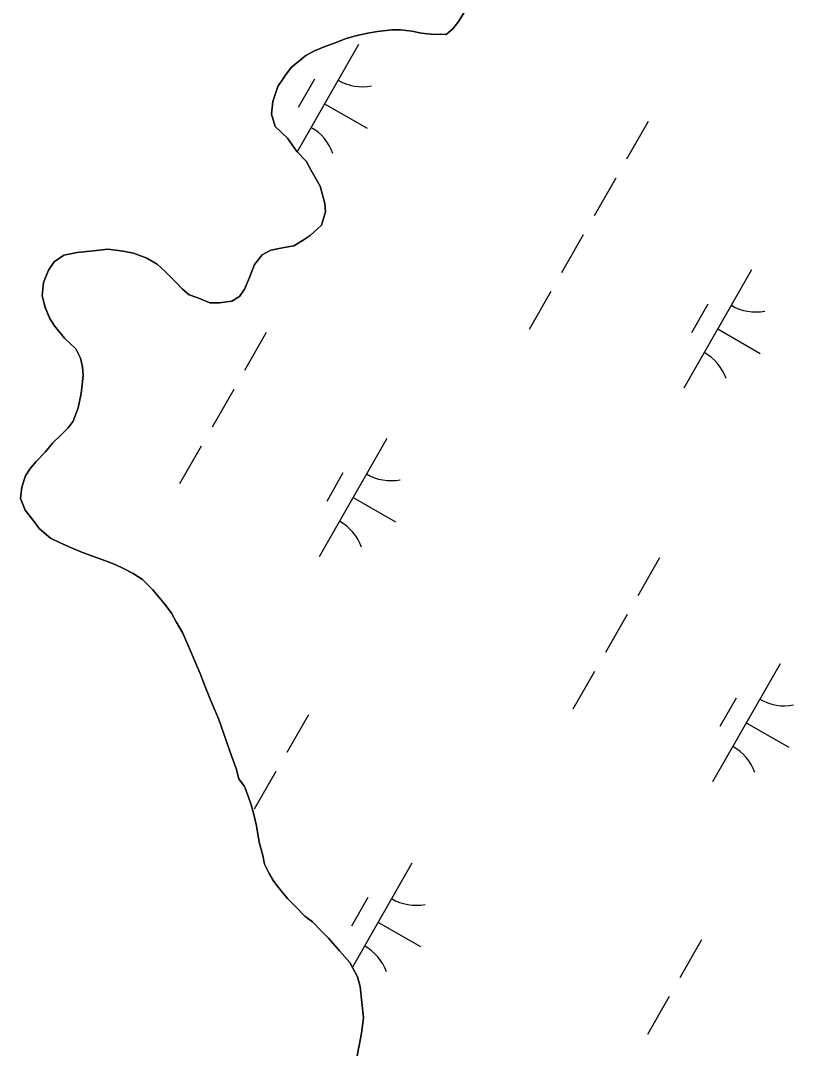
# Model space of a CAD drawing. Extents: x 3930721 to 3950824, y 220441 to 242861.
# Drawn here: x 3947005 to 3947288.7, y 234628.5 to 235006.1 of the extents above; entities that cross this region are included whole.
import ezdxf

# ---------------------------------------------------------------- set-up
doc = ezdxf.new("R2010")
doc.units = 0
doc.layers.add('V-TOPO-SHOR', color=7, linetype='Continuous')
doc.layers.add('V-WETL-SWMP', color=7, linetype='Continuous')

msp = doc.modelspace()

# ---------------------------------------------------------------- linework, layer by layer
at = {"layer": 'V-TOPO-SHOR'}
for points in [[(3947169.05, 235011.12), (3947165.84, 235005.92), (3947163.7, 235003.15), (3947161.23, 235001.08), (3947155.63, 235001.16), (3947152.13, 235001.55), (3947148.64, 235002.3), (3947144.45, 235002.71), (3947141.3, 235002.75), (3947136.05, 235002.11)], [(3947136.05, 235002.11), (3947132.54, 235001.46), (3947127.98, 235000.47), (3947124.12, 234999.47), (3947120.25, 234997.78), (3947117.08, 234996.77), (3947112.86, 234995.08), (3947109.69, 234993.37), (3947104.39, 234988.89), (3947102.25, 234986.12), (3947099.4, 234981.96), (3947097.57, 234976.39), (3947097.16, 234971.84), (3947098.5, 234967.28), (3947102.99, 234963.02), (3947106.43, 234958.08), (3947109.88, 234954.53), (3947111.58, 234951.36), (3947115, 234945.37), (3947116.67, 234939.05), (3947116.98, 234935.9), (3947115.51, 234931.02), (3947111.26, 234927.22), (3947108.79, 234925.51), (3947105.27, 234923.46), (3947101.76, 234922.8), (3947096.85, 234921.82), (3947093.68, 234920.11), (3947090.83, 234916.65), (3947089.02, 234911.77), (3947087.21, 234907.6), (3947085.43, 234904.83), (3947082.61, 234903.11), (3947078.05, 234902.47), (3947074.55, 234902.52), (3947070.03, 234904.33), (3947066.89, 234905.42), (3947064.47, 234907.55), (3947061.71, 234910.39), (3947058.26, 234913.93), (3947055.15, 234916.77), (3947051.33, 234918.92), (3947046.46, 234920.74), (3947042.62, 234921.49), (3947037.03, 234922.26), (3947031.77, 234921.63), (3947025.81, 234921.01), (3947020.9, 234920.03), (3947017.38, 234917.62), (3947015.23, 234914.5), (3947013.43, 234909.98), (3947013.01, 234905.09), (3947014, 234900.88), (3947015.7, 234897), (3947017.41, 234894.18), (3947021.2, 234889.58), (3947025.35, 234885.68), (3947027.05, 234882.16), (3947027.71, 234879), (3947028.02, 234875.85), (3947027.23, 234869.21), (3947026.11, 234863.98), (3947024.3, 234859.1), (3947022.51, 234856.68), (3947020.03, 234854.26), (3947016.84, 234851.16), (3947014, 234847.7), (3947010.8, 234844.24), (3947008.67, 234841.82), (3947006.89, 234839.05), (3947005.43, 234834.86), (3947005.03, 234830.67), (3947006.72, 234826.45), (3947009.47, 234822.92), (3947011.88, 234819.73), (3947016.03, 234816.18), (3947019.5, 234814.39), (3947023.68, 234812.58), (3947027.16, 234811.14), (3947033.08, 234808.96), (3947036.21, 234807.87), (3947040.04, 234806.42), (3947042.82, 234804.98), (3947046.29, 234803.18), (3947049.76, 234801.04), (3947053.56, 234797.14), (3947058.39, 234791.48), (3947060.45, 234788.65), (3947062.16, 234785.48), (3947064.55, 234781.25), (3947067.6, 234774.21), (3947068.96, 234771.05), (3947071, 234766.47), (3947072.69, 234761.9), (3947074.38, 234757.68), (3947075.74, 234754.51), (3947077.77, 234749.59), (3947079.45, 234744.67), (3947080.8, 234740.8), (3947082.49, 234736.23), (3947084.18, 234731.66)], [(3947084.18, 234731.66), (3947085.18, 234727.8), (3947087.24, 234724.97), (3947088.6, 234721.46), (3947089.6, 234718.29), (3947090.61, 234714.78), (3947091.6, 234710.57), (3947092.57, 234704.61), (3947093.9, 234699.7), (3947094.56, 234696.54), (3947096.26, 234693.02), (3947097.97, 234690.19), (3947100.73, 234686.66), (3947103.14, 234683.83), (3947105.9, 234680.99), (3947109.35, 234677.45), (3947112.12, 234675.31), (3947115.58, 234671.77), (3947117.99, 234669.29), (3947122.13, 234664.68), (3947125.92, 234660.44), (3947128.65, 234655.15), (3947129.65, 234651.64), (3947130.27, 234645.68), (3947130.9, 234640.08), (3947130.12, 234634.49), (3947129.36, 234629.95), (3947128.61, 234626.11)]]:
    msp.add_lwpolyline(points, dxfattribs=at)
at = {"layer": 'V-WETL-SWMP'}
for p, q in [((3947165.84, 235005.92), (3947169.05, 235011.12)), ((3947163.7, 235003.15), (3947165.84, 235005.92)), ((3947132.54, 235001.46), (3947136.05, 235002.11)), ((3947136.05, 235002.11), (3947141.3, 235002.74)), ((3947141.3, 235002.74), (3947144.45, 235002.7)), ((3947144.45, 235002.7), (3947148.65, 235002.3)), ((3947148.65, 235002.3), (3947152.13, 235001.55)), ((3947152.13, 235001.55), (3947155.63, 235001.16)), ((3947161.22, 235001.08), (3947163.7, 235003.15)), ((3947117.08, 234996.77), (3947120.25, 234997.78)), ((3947120.25, 234997.78), (3947124.12, 234999.47)), ((3947124.12, 234999.47), (3947127.98, 235000.47)), ((3947127.98, 235000.47), (3947132.54, 235001.46)), ((3947155.63, 235001.16), (3947161.22, 235001.08)), ((3947129.01, 234997.29), (3947106.5, 234958)), ((3947109.69, 234993.37), (3947112.86, 234995.08)), ((3947112.86, 234995.08), (3947117.08, 234996.77)), ((3947104.39, 234988.89), (3947109.69, 234993.37)), ((3947102.25, 234986.12), (3947104.39, 234988.89)), ((3947099.4, 234981.96), (3947102.25, 234986.12)), ((3947112.87, 234984.64), (3947106.9, 234974.23)), ((3947097.57, 234976.39), (3947099.4, 234981.96)), ((3947097.16, 234971.84), (3947097.57, 234976.39)), ((3947116.58, 234975.6), (3947132.2, 234966.66)), ((3947098.5, 234967.28), (3947097.16, 234971.84)), ((3947235.38, 234969.13), (3947227.42, 234955.24)), ((3947102.99, 234963.02), (3947098.5, 234967.28)), ((3947106.43, 234958.08), (3947102.99, 234963.02)), ((3947109.88, 234954.53), (3947106.43, 234958.08)), ((3947111.58, 234951.36), (3947109.88, 234954.53)), ((3947115, 234945.37), (3947111.58, 234951.36)), ((3947116.67, 234939.05), (3947115, 234945.37)), ((3947223.45, 234948.3), (3947215.5, 234934.42)), ((3947116.98, 234935.9), (3947116.67, 234939.05)), ((3947115.51, 234931.02), (3947116.98, 234935.9)), ((3947111.26, 234927.22), (3947115.51, 234931.02)), ((3947108.79, 234925.51), (3947111.26, 234927.22)), ((3947211.52, 234927.48), (3947203.57, 234913.59)), ((3947031.77, 234921.63), (3947037.03, 234922.26)), ((3947037.03, 234922.26), (3947042.62, 234921.49)), ((3947096.85, 234921.82), (3947101.76, 234922.8)), ((3947101.76, 234922.8), (3947105.27, 234923.46)), ((3947105.27, 234923.46), (3947108.79, 234925.51)), ((3947017.38, 234917.62), (3947020.91, 234920.03)), ((3947020.91, 234920.03), (3947025.82, 234921.01)), ((3947025.82, 234921.01), (3947031.77, 234921.63)), ((3947042.62, 234921.49), (3947046.45, 234920.74)), ((3947046.45, 234920.74), (3947051.33, 234918.92)), ((3947051.33, 234918.92), (3947055.15, 234916.77)), ((3947090.83, 234916.65), (3947093.68, 234920.11)), ((3947093.68, 234920.11), (3947096.85, 234921.82)), ((3947015.23, 234914.5), (3947017.38, 234917.62)), ((3947055.15, 234916.77), (3947058.26, 234913.93)), ((3947089.02, 234911.77), (3947090.83, 234916.65)), ((3947013.43, 234909.98), (3947015.23, 234914.5)), ((3947058.26, 234913.93), (3947061.71, 234910.39)), ((3947087.21, 234907.6), (3947089.02, 234911.77)), ((3947273.35, 234914.63), (3947248.5, 234871.24)), ((3947013.01, 234905.09), (3947013.43, 234909.98)), ((3947061.71, 234910.39), (3947064.47, 234907.55)), ((3947064.47, 234907.55), (3947066.89, 234905.42)), ((3947085.43, 234904.83), (3947087.21, 234907.6)), ((3947014, 234900.87), (3947013.01, 234905.09)), ((3947066.89, 234905.42), (3947070.03, 234904.33)), ((3947070.03, 234904.33), (3947074.55, 234902.52)), ((3947082.61, 234903.11), (3947085.43, 234904.83)), ((3947199.59, 234906.65), (3947191.64, 234892.77)), ((3947015.7, 234897), (3947014, 234900.87)), ((3947074.55, 234902.52), (3947078.05, 234902.47)), ((3947078.05, 234902.47), (3947082.61, 234903.11)), ((3947257.21, 234901.98), (3947251.25, 234891.56)), ((3947017.41, 234894.18), (3947015.7, 234897)), ((3947021.2, 234889.58), (3947017.41, 234894.18)), ((3947260.92, 234892.93), (3947276.54, 234883.99)), ((3947025.35, 234885.68), (3947021.2, 234889.58)), ((3947095.21, 234891.58), (3947087.26, 234877.69)), ((3947027.05, 234882.16), (3947025.35, 234885.68)), ((3947027.71, 234879), (3947027.05, 234882.16)), ((3947028.02, 234875.85), (3947027.71, 234879)), ((3947027.23, 234869.21), (3947028.02, 234875.85)), ((3947083.29, 234870.75), (3947075.33, 234856.87)), ((3947026.11, 234863.98), (3947027.23, 234869.21)), ((3947024.3, 234859.1), (3947026.11, 234863.98)), ((3947022.51, 234856.68), (3947024.3, 234859.1)), ((3947020.03, 234854.26), (3947022.51, 234856.68)), ((3947014, 234847.7), (3947016.84, 234851.16)), ((3947016.84, 234851.16), (3947020.03, 234854.26)), ((3947139.48, 234852.74), (3947114.63, 234809.35)), ((3947010.8, 234844.24), (3947014, 234847.7)), ((3947071.36, 234849.92), (3947063.41, 234836.04)), ((3947008.67, 234841.82), (3947010.8, 234844.24)), ((3947006.89, 234839.04), (3947008.67, 234841.82)), ((3947123.34, 234840.08), (3947117.38, 234829.67)), ((3947005.43, 234834.86), (3947006.89, 234839.04)), ((3947005.03, 234830.67), (3947005.43, 234834.86)), ((3947006.72, 234826.45), (3947005.03, 234830.67)), ((3947127.06, 234831.04), (3947142.68, 234822.1)), ((3947009.47, 234822.92), (3947006.72, 234826.45)), ((3947011.88, 234819.74), (3947009.47, 234822.92)), ((3947016.03, 234816.18), (3947011.88, 234819.74)), ((3947019.5, 234814.39), (3947016.03, 234816.18)), ((3947023.68, 234812.58), (3947019.5, 234814.39)), ((3947027.16, 234811.14), (3947023.68, 234812.58)), ((3947033.08, 234808.96), (3947027.16, 234811.14)), ((3947036.21, 234807.87), (3947033.08, 234808.96)), ((3947040.04, 234806.42), (3947036.21, 234807.87)), ((3947042.82, 234804.98), (3947040.04, 234806.42)), ((3947239.55, 234808.91), (3947231.6, 234795.03)), ((3947046.29, 234803.18), (3947042.82, 234804.98)), ((3947049.77, 234801.04), (3947046.29, 234803.18)), ((3947053.56, 234797.14), (3947049.77, 234801.04)), ((3947058.39, 234791.48), (3947053.56, 234797.14)), ((3947060.45, 234788.65), (3947058.39, 234791.48)), ((3947062.15, 234785.48), (3947060.45, 234788.65)), ((3947227.63, 234788.08), (3947219.68, 234774.2)), ((3947064.55, 234781.25), (3947062.15, 234785.48)), ((3947067.6, 234774.21), (3947064.55, 234781.25)), ((3947068.96, 234771.05), (3947067.6, 234774.21)), ((3947071, 234766.47), (3947068.96, 234771.05)), ((3947283.82, 234770.07), (3947258.97, 234726.68)), ((3947072.69, 234761.9), (3947071, 234766.47)), ((3947215.7, 234767.26), (3947207.75, 234753.37)), ((3947074.38, 234757.68), (3947072.69, 234761.9)), ((3947075.74, 234754.51), (3947074.38, 234757.68)), ((3947267.68, 234757.42), (3947261.72, 234747.01)), ((3947077.77, 234749.59), (3947075.74, 234754.51)), ((3947079.46, 234744.67), (3947077.77, 234749.59)), ((3947110.66, 234751.36), (3947102.71, 234737.48)), ((3947271.4, 234748.38), (3947287.02, 234739.43)), ((3947080.8, 234740.8), (3947079.46, 234744.67)), ((3947082.49, 234736.23), (3947080.8, 234740.8)), ((3947084.18, 234731.66), (3947082.49, 234736.23)), ((3947085.18, 234727.8), (3947084.18, 234731.66)), ((3947098.73, 234730.53), (3947090.78, 234716.65)), ((3947087.24, 234724.97), (3947085.18, 234727.8)), ((3947088.59, 234721.46), (3947087.24, 234724.97)), ((3947089.6, 234718.29), (3947088.59, 234721.46)), ((3947090.6, 234714.78), (3947089.6, 234718.29)), ((3947091.6, 234710.57), (3947090.6, 234714.78)), ((3947092.57, 234704.61), (3947091.6, 234710.57)), ((3947093.9, 234699.7), (3947092.57, 234704.61)), ((3947094.56, 234696.54), (3947093.9, 234699.7)), ((3947096.26, 234693.02), (3947094.56, 234696.54)), ((3947148.63, 234696.86), (3947126.8, 234658.74)), ((3947097.98, 234690.19), (3947096.26, 234693.02)), ((3947100.73, 234686.66), (3947097.98, 234690.19)), ((3947103.14, 234683.83), (3947100.73, 234686.66)), ((3947105.9, 234680.99), (3947103.14, 234683.83)), ((3947109.35, 234677.45), (3947105.9, 234680.99)), ((3947132.49, 234684.21), (3947126.53, 234673.79)), ((3947112.12, 234675.31), (3947109.35, 234677.45)), ((3947115.57, 234671.77), (3947112.12, 234675.31)), ((3947136.2, 234675.17), (3947151.82, 234666.22)), ((3947117.99, 234669.29), (3947115.57, 234671.77)), ((3947122.13, 234664.68), (3947117.99, 234669.29)), ((3947255, 234668.69), (3947247.05, 234654.81)), ((3947125.92, 234660.44), (3947122.13, 234664.68)), ((3947128.65, 234655.15), (3947125.92, 234660.44)), ((3947129.65, 234651.64), (3947128.65, 234655.15)), ((3947130.27, 234645.68), (3947129.65, 234651.64)), ((3947243.07, 234647.87), (3947235.12, 234633.98)), ((3947130.9, 234640.08), (3947130.27, 234645.68)), ((3947130.12, 234634.49), (3947130.9, 234640.08)), ((3947129.36, 234629.95), (3947130.12, 234634.49)), ((3947128.61, 234626.11), (3947129.36, 234629.95))]:
    msp.add_line(p, q, dxfattribs=at)
for centre, start, end in [((3947130.51, 234999.45), 239.4279, 280.9715), ((3947103.06, 234951.51), 19.4279, 60.9715), ((3947274.86, 234916.79), 239.4279, 280.9715), ((3947247.4, 234868.85), 19.4279, 60.9715), ((3947140.99, 234854.89), 239.4279, 280.9715), ((3947113.53, 234806.96), 19.4279, 60.9715), ((3947285.33, 234772.23), 239.4279, 280.9715), ((3947257.88, 234724.29), 19.4279, 60.9715), ((3947150.14, 234699.02), 239.4279, 280.9715), ((3947122.68, 234651.08), 19.4279, 60.9715)]:
    msp.add_arc(centre, 17.62, start, end, dxfattribs=at)

doc.saveas('drawing.dxf')
